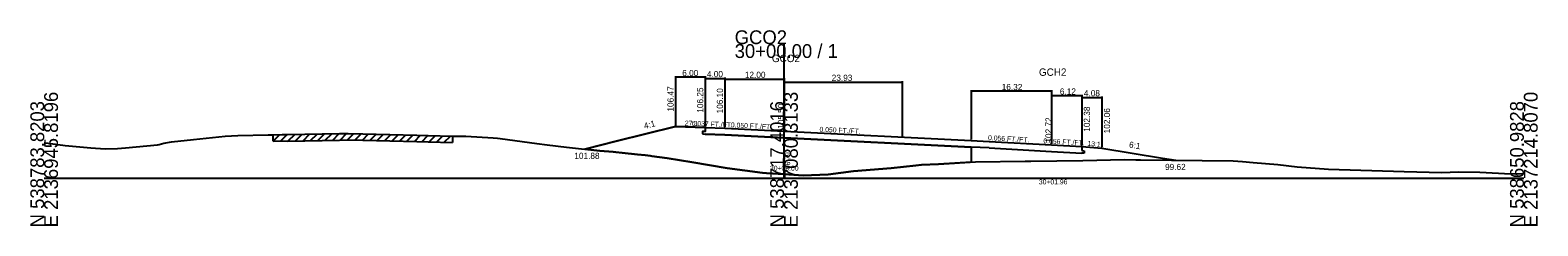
# Model space of a CAD drawing. Extents: x -14327 to 8886, y -10 to 39048.
# Drawn here: x 997.2 to 1302.8, y -9.7 to 30 of the extents above; entities that cross this region are included whole.
import ezdxf

# ---------------------------------------------------------------- set-up
doc = ezdxf.new("R2010")
doc.units = 0
for name, color, linetype in [('Level 20', 7, 'Continuous'), ('Level 5', 7, 'Continuous'), ('Level 53', 7, 'Continuous'), ('Level 54', 7, 'Continuous'), ('Level 55', 7, 'Continuous'), ('Level 7', 7, 'Continuous'), ('RD_GPK_XS_Cell', 7, 'Continuous'), ('RD_XS_EwShp', 7, 'Continuous'), ('RD_XS_ExGround', 7, 'Continuous'), ('RD_XS_ExPaveRet', 7, 'Continuous'), ('RD_XS_Pave', 7, 'Continuous'), ('RD_XS_TX_Baseline', 7, 'Continuous'), ('RD_XS_TX_Elev_EX', 7, 'Continuous'), ('RD_XS_TX_Elev_PR', 7, 'Continuous'), ('RD_XS_TX_Station', 7, 'Continuous')]:
    doc.layers.add(name, color=color, linetype=linetype)

msp = doc.modelspace()

# ---------------------------------------------------------------- linework, layer by layer
at = {"layer": 'Level 20'}
for p, q in [((1187.94, 17.78), (1187.94, 7.83)), ((1204.26, 17.58), (1187.94, 17.58)), ((1204.26, 17.78), (1204.26, 6.92)), ((1204.26, 16.87), (1204.26, 6.92)), ((1210.38, 16.67), (1204.26, 16.67)), ((1210.38, 16.87), (1210.38, 6.58)), ((1210.38, 16.53), (1210.38, 6.58)), ((1210.38, 16.33), (1214.47, 16.33)), ((1214.47, 16.53), (1214.47, 6.26)), ((1187.94, 7.61), (1191.62, 7.42)), ((1191.62, 6.09), (1187.94, 6.27)), ((1191.62, 7.42), (1204.26, 6.72)), ((1204.26, 6.72), (1210.38, 6.38)), ((1210.38, 6.38), (1210.38, 5.55)), ((1210.38, 6.38), (1214.47, 6.06)), ((1191.62, 6.09), (1204.26, 5.39)), ((1204.26, 5.39), (1210.38, 5.05)), ((1210.38, 5.55), (1210.89, 5.52)), ((1210.89, 5.02), (1210.38, 5.05)), ((1210.89, 5.52), (1210.89, 5.02)), ((1214.47, 6.06), (1226.71, 4.06)), ((1226.71, 4.06), (1229.41, 3.62))]:
    msp.add_line(p, q, dxfattribs=at)
at = {"layer": 'Level 5'}
for p, q in [((1133.5, 9.43), (1133.5, 8.93)), ((1134, 9.42), (1133.5, 9.43)), ((1134, 10.25), (1134, 9.42)), ((1133.5, 8.93), (1134, 8.92)), ((1138, 8.77), (1134, 8.92)), ((1150, 8.17), (1138, 8.77)), ((1187.94, 6.27), (1150, 8.17))]:
    msp.add_line(p, q, dxfattribs=at)
at = {"layer": 'Level 54'}
for p, q in [((1128, 20.62), (1128, 10.67)), ((1134, 20.42), (1128, 20.42)), ((1134, 20.62), (1134, 10.45)), ((1134, 20.4), (1134, 10.45)), ((1134, 20.2), (1138, 20.2)), ((1138, 20.4), (1138, 10.3)), ((1138, 20.25), (1138, 10.3)), ((1138, 20.05), (1150, 20.05)), ((1150, 20.25), (1150, 9.7)), ((1150, 19.65), (1150, 9.7)), ((1150, 19.45), (1173.93, 19.45)), ((1173.93, 19.65), (1173.93, 8.51))]:
    msp.add_line(p, q, dxfattribs=at)
at = {"layer": 'Level 7'}
for p, q in [((1128, 10.47), (1116, 7.47)), ((1134, 10.25), (1128, 10.47)), ((1116, 7.47), (1109.62, 5.88)), ((1187.94, 6.27), (1187.94, 3.21))]:
    msp.add_line(p, q, dxfattribs=at)
at = {"layer": 'RD_GPK_XS_Cell'}
for p, q in [((1150, 0), (1150, 27.14)), ((1000, 0), (1150, 0)), ((1150, 0), (1300, 0))]:
    msp.add_line(p, q, dxfattribs=at)
at = {"layer": 'RD_XS_EwShp'}
msp.add_lwpolyline([(1133.5, 8.93), (1134, 8.92), (1138, 8.77), (1150, 8.17), (1187.94, 6.27), (1187.94, 3.21), (1181.31, 2.81), (1177.89, 2.67), (1176.71, 2.56), (1171.74, 2.01), (1164.11, 1.36), (1158.92, 0.75), (1153.89, 0.53), (1150, 0.79), (1146.47, 1.02), (1145.62, 1.08), (1138.46, 2.02), (1131.32, 3.25), (1126.31, 4.04), (1123.23, 4.46), (1122.92, 4.5), (1121.83, 4.62), (1120.28, 4.79), (1117.18, 5.12), (1115.89, 5.27), (1115.39, 5.32), (1112.63, 5.54), (1109.62, 5.88), (1116, 7.47), (1128, 10.47), (1134, 10.25), (1134, 9.42), (1133.5, 9.43)], close=True, dxfattribs=at)
at = {"layer": 'RD_XS_ExGround'}
for p, q in [((1000, 7.16), (1000.81, 7.06)), ((1000.81, 7.06), (1001.25, 7)), ((1001.25, 7), (1004.24, 6.59)), ((1004.24, 6.59), (1009.46, 6.13)), ((1009.46, 6.13), (1012.4, 5.89)), ((1016.47, 6.1), (1023, 6.72)), ((1023, 6.72), (1023.32, 6.81)), ((1023.32, 6.81), (1024.26, 7.06)), ((1024.26, 7.06), (1025.8, 7.36)), ((1025.8, 7.36), (1030.28, 7.82)), ((1030.28, 7.82), (1036.69, 8.52)), ((1036.69, 8.52), (1039.24, 8.62)), ((1039.24, 8.62), (1045.4, 8.76)), ((1045.4, 8.76), (1046.46, 8.79)), ((1046.46, 8.79), (1048.25, 8.81)), ((1048.25, 8.81), (1049.36, 8.8)), ((1049.36, 8.8), (1059.89, 9.01)), ((1059.89, 9.01), (1061.63, 9.05)), ((1061.63, 9.05), (1064.58, 8.98)), ((1064.58, 8.98), (1075.53, 8.71)), ((1075.53, 8.71), (1077.88, 8.63)), ((1077.88, 8.63), (1082.81, 8.51)), ((1082.81, 8.51), (1085.52, 8.51)), ((1085.52, 8.51), (1091.06, 8.18)), ((1091.06, 8.18), (1091.9, 8.08)), ((1091.9, 8.08), (1092.44, 8.02)), ((1092.44, 8.02), (1099.92, 7.01)), ((1099.92, 7.01), (1101.96, 6.72)), ((1101.96, 6.72), (1105.93, 6.28)), ((1105.93, 6.28), (1112.63, 5.54)), ((1012.4, 5.89), (1014.9, 6.01)), ((1014.9, 6.01), (1016.47, 6.1)), ((1112.63, 5.54), (1115.39, 5.32)), ((1115.39, 5.32), (1115.89, 5.27)), ((1115.89, 5.27), (1117.18, 5.12)), ((1117.18, 5.12), (1120.28, 4.79)), ((1120.28, 4.79), (1121.83, 4.62)), ((1121.83, 4.62), (1122.92, 4.5)), ((1122.92, 4.5), (1123.23, 4.46)), ((1123.23, 4.46), (1126.31, 4.04)), ((1126.31, 4.04), (1131.32, 3.25)), ((1131.32, 3.25), (1138.46, 2.02)), ((1181.31, 2.81), (1188.84, 3.26)), ((1188.84, 3.26), (1198.91, 3.43)), ((1198.91, 3.43), (1199.58, 3.45)), ((1199.58, 3.45), (1200.07, 3.44)), ((1200.07, 3.44), (1210.57, 3.57)), ((1210.57, 3.57), (1219.03, 3.77)), ((1219.03, 3.77), (1221.34, 3.72)), ((1221.34, 3.72), (1222.29, 3.71)), ((1222.29, 3.71), (1241.1, 3.47)), ((1241.1, 3.47), (1242.97, 3.35)), ((1242.97, 3.35), (1245.12, 3.16)), ((1245.12, 3.16), (1250.14, 2.71)), ((1138.46, 2.02), (1145.62, 1.08)), ((1145.62, 1.08), (1146.47, 1.02)), ((1146.47, 1.02), (1150, 0.79)), ((1150, 0.79), (1153.89, 0.53)), ((1153.89, 0.53), (1158.92, 0.75)), ((1158.92, 0.75), (1164.11, 1.36)), ((1164.11, 1.36), (1171.74, 2.01)), ((1171.74, 2.01), (1176.71, 2.56)), ((1176.71, 2.56), (1177.89, 2.67)), ((1177.89, 2.67), (1181.31, 2.81)), ((1250.14, 2.71), (1254.04, 2.26)), ((1254.04, 2.26), (1260.39, 1.83)), ((1260.39, 1.83), (1275.75, 1.31)), ((1275.75, 1.31), (1283.4, 1.15)), ((1283.4, 1.15), (1286.74, 1.26)), ((1286.74, 1.26), (1291.08, 1.18)), ((1291.08, 1.18), (1297.39, 0.88)), ((1297.39, 0.88), (1300, 0.9))]:
    msp.add_line(p, q, dxfattribs=at)
at = {"layer": 'RD_XS_ExPaveRet'}
for p, q in [((1046.46, 7.49), (1047.77, 8.8)), ((1046.46, 7.49), (1046.46, 8.79)), ((1046.46, 7.49), (1048.25, 7.51)), ((1047.97, 7.51), (1049.27, 8.8)), ((1048.25, 7.51), (1049.36, 7.5)), ((1049.36, 7.5), (1059.89, 7.71)), ((1049.47, 7.51), (1050.8, 8.83)), ((1050.97, 7.54), (1052.31, 8.86)), ((1052.48, 7.57), (1053.81, 8.89)), ((1053.98, 7.6), (1055.32, 8.92)), ((1055.49, 7.63), (1056.82, 8.95)), ((1056.99, 7.66), (1058.33, 8.98)), ((1058.5, 7.68), (1059.83, 9.01)), ((1059.89, 7.71), (1061.63, 7.75)), ((1060, 7.71), (1061.33, 9.04)), ((1061.51, 7.74), (1062.79, 9.02)), ((1061.63, 7.75), (1064.58, 7.68)), ((1063.01, 7.71), (1064.29, 8.98)), ((1064.52, 7.68), (1065.79, 8.95)), ((1064.58, 7.68), (1075.53, 7.41)), ((1066.02, 7.64), (1067.3, 8.91)), ((1067.53, 7.61), (1068.8, 8.87)), ((1069.03, 7.57), (1070.31, 8.84)), ((1070.54, 7.53), (1071.81, 8.8)), ((1072.04, 7.49), (1073.32, 8.76)), ((1073.55, 7.46), (1074.82, 8.73)), ((1075.05, 7.42), (1076.32, 8.68)), ((1075.53, 7.41), (1077.88, 7.33)), ((1076.56, 7.37), (1077.82, 8.63)), ((1077.88, 7.33), (1082.81, 7.21)), ((1078.06, 7.32), (1079.34, 8.59)), ((1079.57, 7.29), (1080.84, 8.56)), ((1081.07, 7.25), (1082.35, 8.52)), ((1082.81, 8.51), (1082.81, 7.21))]:
    msp.add_line(p, q, dxfattribs=at)
at = {"layer": 'RD_XS_Pave'}
for p, q in [((1134, 10.25), (1138, 10.1)), ((1138, 10.1), (1150, 9.5)), ((1150, 9.5), (1187.94, 7.61))]:
    msp.add_line(p, q, dxfattribs=at)

# ---------------------------------------------------------------- texts
at = {"layer": 'Level 20'}
for s, height, p in [('GCH2', 1.5, (1201.69, 20.72)), ('GCH2', 1.5, (1201.69, 20.72)), ('16.32', 1.25, (1194.14, 17.83)), ('6.12', 1.25, (1205.93, 16.92)), ('4.08', 1.25, (1210.8, 16.58)), ('99.62', 1.25, (1227.26, 1.62)), ('30+01.96', 1, (1201.67, -1.28)), ('30+01.96', 1, (1201.67, -1.28))]:
    msp.add_text(s, height=height, dxfattribs=at).set_placement(p)
for s, height, rotation, p in [('102.38', 1.25, 90, (1212.03, 9.38)), ('102.06', 1.25, 90, (1216.11, 9.06)), (' 102.72', 1.25, 90, (1204.26, 6.72)), (' 102.72', 1.25, 90, (1204.26, 6.72)), ('0.056 FT./FT.', 1, 356.8151, (1191.35, 7.69)), ('0.056 FT./FT.', 1, 356.8138, (1202.57, 7.06)), ('13:1', 1, 355.5175, (1211.49, 6.54)), ('6:1', 1.25, 350.7242, (1219.88, 6.19))]:
    msp.add_text(s, height=height, rotation=rotation, dxfattribs=at).set_placement(p)
at = {"layer": 'Level 53'}
for s, rotation, p in [('106.47', 90, (1127.62, 13.47)), ('106.25', 90, (1133.62, 13.25)), ('106.10', 90, (1137.62, 13.1)), ('4:1', 14.0362, (1121.76, 9.94))]:
    msp.add_text(s, height=1.25, rotation=rotation, dxfattribs=at).set_placement(p)
msp.add_text('101.88', height=1.25, dxfattribs=at).set_placement((1107.49, 3.88))
at = {"layer": 'Level 54'}
for s, p in [('6.00', (1129.37, 20.67)), ('4.00', (1134.37, 20.45)), ('12.00', (1142.07, 20.3)), ('23.93', (1159.68, 19.7))]:
    msp.add_text(s, height=1.25, dxfattribs=at).set_placement(p)
at = {"layer": 'Level 55'}
for s, rotation, p in [('27:1', 357.8843, (1129.88, 10.65)), ('0.037 FT./FT.', 357.8843, (1131.26, 10.6)), ('0.050 FT./FT.', 357.1407, (1139.21, 10.29)), ('0.050 FT./FT.', 357.1407, (1157.18, 9.39))]:
    msp.add_text(s, height=1, rotation=rotation, dxfattribs=at).set_placement(p)
at = {"layer": 'RD_GPK_XS_Cell'}
for s, p in [('GCO2', (1140, 27.14)), ('30+00.00 / 1', (1140, 24.34))]:
    msp.add_text(s, height=2.8, dxfattribs=at).set_placement(p)
for s, p in [('N 538783.8203', (1000, -10)), ('E 2136945.8196', (1002.8, -10)), ('N 538717.4016', (1150, -10)), ('E 2137080.3133', (1152.8, -10)), ('N 538650.9828', (1300, -10)), ('E 2137214.8070', (1302.8, -10))]:
    msp.add_text(s, height=2.8, rotation=90, dxfattribs=at).set_placement(p)
at = {"layer": 'RD_XS_TX_Baseline'}
msp.add_text('GCO2', height=1.5, dxfattribs=at).set_placement((1147.55, 23.5))
at = {"layer": 'RD_XS_TX_Elev_EX'}
msp.add_text('96.79', height=1, rotation=90, dxfattribs=at).set_placement((1151.25, 1.79))
at = {"layer": 'RD_XS_TX_Elev_PR'}
msp.add_text(' 105.50', height=1.25, rotation=90, dxfattribs=at).set_placement((1150, 9.5))
at = {"layer": 'RD_XS_TX_Station'}
msp.add_text('30+00.00', height=1, dxfattribs=at).set_placement((1147.15, 1.5))

doc.saveas('drawing.dxf')
